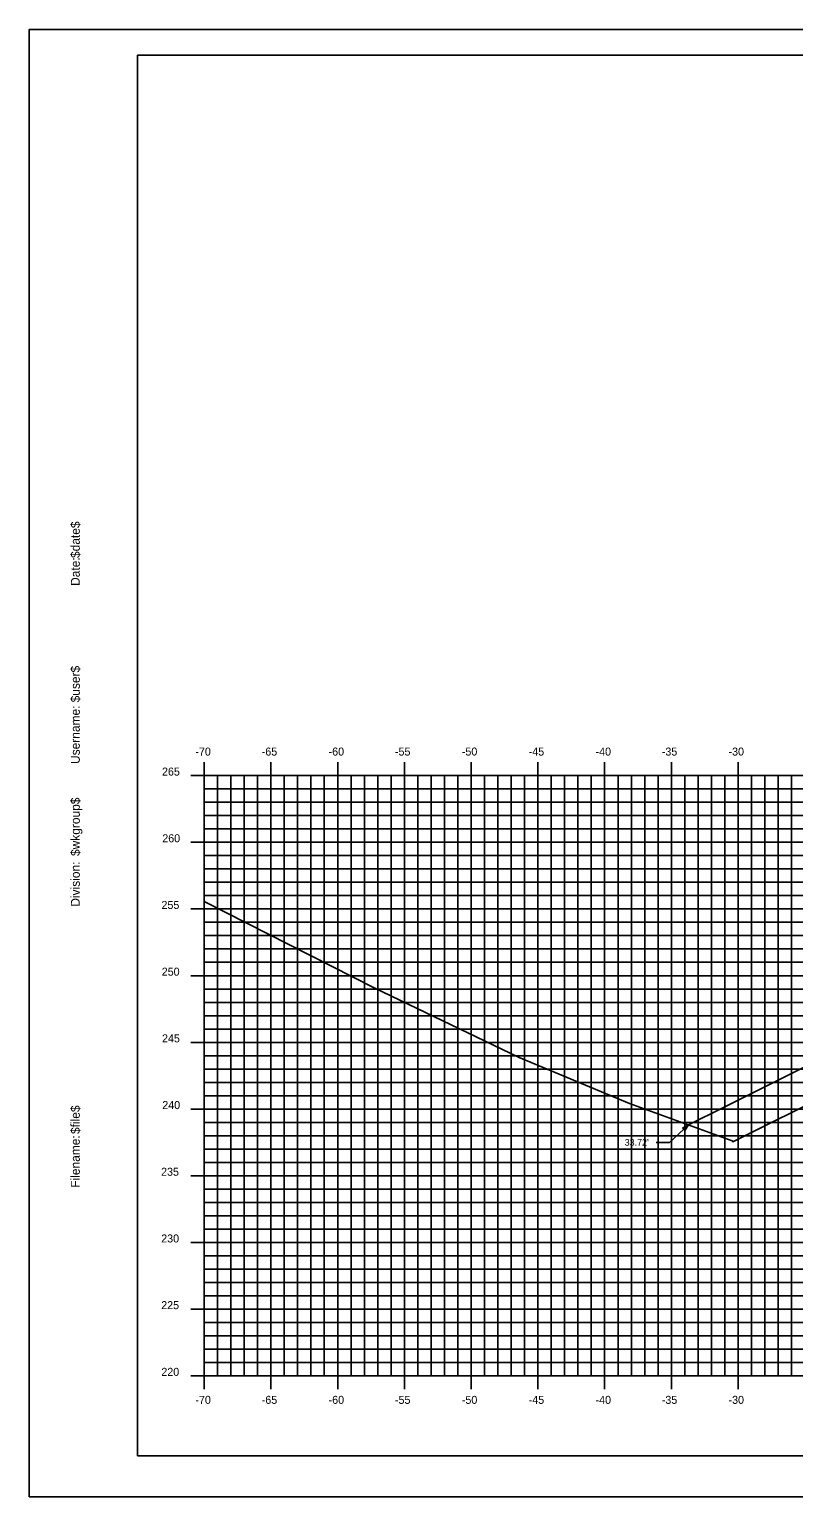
# Model space of a CAD drawing. Extents: x 1170543 to 1177585, y 609599 to 610623.
# Drawn here: x 1174830.5 to 1174887.7, y 609598.8 to 609708.8 of the extents above; entities that cross this region are included whole.
import ezdxf

# ---------------------------------------------------------------- set-up
doc = ezdxf.new("R2010")
doc.units = 0
for name, color, linetype in [('ANNOTATION', 7, 'Continuous'), ('BORDER', 7, 'Continuous'), ('D_Roadway_SlopeLines', 7, 'Continuous'), ('H_V ANNOTATION', 7, 'Continuous'), ('MAJOR', 7, 'Continuous'), ('MINOR', 7, 'Continuous'), ('PLOT BOUNDARY', 7, 'Continuous'), ('S_Roadway_Centerline', 7, 'Continuous')]:
    doc.layers.add(name, color=color, linetype=linetype)

msp = doc.modelspace()

# ---------------------------------------------------------------- linework, layer by layer
at = {"layer": 'ANNOTATION'}
for p in [(1174879.84, 609626.69), (1174877.41, 609625.37)]:
    msp.add_line(p, (1174878.41, 609625.37), dxfattribs=at)
msp.add_lwpolyline([(1174879.39, 609626.45), (1174879.84, 609626.69), (1174879.56, 609626.26)], close=True, dxfattribs=at)
at = {"layer": 'BORDER'}
for p, q in [((1174998.56, 609706.87), (1174838.56, 609706.87)), ((1174838.56, 609706.87), (1174838.56, 609601.87)), ((1174838.56, 609601.87), (1174998.56, 609601.87))]:
    msp.add_line(p, q, dxfattribs=at)
at = {"layer": 'D_Roadway_SlopeLines'}
for points in [[(1174893.56, 609633.54), (1174882.47, 609627.99)], [(1174882.47, 609627.99), (1174879.84, 609626.68)]]:
    msp.add_lwpolyline(points, dxfattribs=at)
at = {"layer": 'MAJOR'}
for p, q in [((1174843.56, 609653.87), (1174843.56, 609652.87)), ((1174848.56, 609653.87), (1174848.56, 609652.87)), ((1174853.56, 609653.87), (1174853.56, 609652.87)), ((1174858.56, 609653.87), (1174858.56, 609652.87)), ((1174863.56, 609653.87), (1174863.56, 609652.87)), ((1174868.56, 609653.87), (1174868.56, 609652.87)), ((1174873.56, 609653.87), (1174873.56, 609652.87)), ((1174878.56, 609653.87), (1174878.56, 609652.87)), ((1174883.56, 609653.87), (1174883.56, 609652.87)), ((1174842.55, 609652.87), (1174843.56, 609652.87)), ((1174843.56, 609652.87), (1174983.56, 609652.87)), ((1174843.56, 609607.87), (1174843.56, 609652.87)), ((1174843.56, 609607.87), (1174843.56, 609652.87)), ((1174843.56, 609652.87), (1174983.56, 609652.87)), ((1174848.56, 609607.87), (1174848.56, 609652.87)), ((1174853.56, 609607.87), (1174853.56, 609652.87)), ((1174858.56, 609607.87), (1174858.56, 609652.87)), ((1174863.56, 609607.87), (1174863.56, 609652.87)), ((1174868.56, 609607.87), (1174868.56, 609652.87)), ((1174873.56, 609607.87), (1174873.56, 609652.87)), ((1174878.56, 609607.87), (1174878.56, 609652.87)), ((1174883.56, 609607.87), (1174883.56, 609652.87)), ((1174842.55, 609647.87), (1174843.56, 609647.87)), ((1174843.56, 609647.87), (1174983.56, 609647.87)), ((1174842.55, 609642.87), (1174843.56, 609642.87)), ((1174843.56, 609642.87), (1174983.56, 609642.87)), ((1174842.55, 609637.87), (1174843.56, 609637.87)), ((1174843.56, 609637.87), (1174983.56, 609637.87)), ((1174842.55, 609632.87), (1174843.56, 609632.87)), ((1174843.56, 609632.87), (1174983.56, 609632.87)), ((1174842.55, 609627.87), (1174843.56, 609627.87)), ((1174843.56, 609627.87), (1174983.56, 609627.87)), ((1174842.55, 609622.87), (1174843.56, 609622.87)), ((1174843.56, 609622.87), (1174983.56, 609622.87)), ((1174842.55, 609617.87), (1174843.56, 609617.87)), ((1174843.56, 609617.87), (1174983.56, 609617.87)), ((1174842.55, 609612.87), (1174843.56, 609612.87)), ((1174843.56, 609612.87), (1174983.56, 609612.87)), ((1174842.55, 609607.87), (1174843.56, 609607.87)), ((1174843.56, 609607.87), (1174983.56, 609607.87)), ((1174843.56, 609607.87), (1174983.56, 609607.87)), ((1174843.56, 609606.87), (1174843.56, 609607.87)), ((1174848.56, 609606.87), (1174848.56, 609607.87)), ((1174853.56, 609606.87), (1174853.56, 609607.87)), ((1174858.56, 609606.87), (1174858.56, 609607.87)), ((1174863.56, 609606.87), (1174863.56, 609607.87)), ((1174868.56, 609606.87), (1174868.56, 609607.87)), ((1174873.56, 609606.87), (1174873.56, 609607.87)), ((1174878.56, 609606.87), (1174878.56, 609607.87)), ((1174883.56, 609606.87), (1174883.56, 609607.87))]:
    msp.add_line(p, q, dxfattribs=at)
at = {"layer": 'MINOR'}
for p, q in [((1174844.56, 609607.87), (1174844.56, 609652.87)), ((1174845.56, 609607.87), (1174845.56, 609652.87)), ((1174846.56, 609607.87), (1174846.56, 609652.87)), ((1174847.56, 609607.87), (1174847.56, 609652.87)), ((1174849.56, 609607.87), (1174849.56, 609652.87)), ((1174850.56, 609607.87), (1174850.56, 609652.87)), ((1174851.56, 609607.87), (1174851.56, 609652.87)), ((1174852.56, 609607.87), (1174852.56, 609652.87)), ((1174854.56, 609607.87), (1174854.56, 609652.87)), ((1174855.56, 609607.87), (1174855.56, 609652.87)), ((1174856.56, 609607.87), (1174856.56, 609652.87)), ((1174857.56, 609607.87), (1174857.56, 609652.87)), ((1174859.56, 609607.87), (1174859.56, 609652.87)), ((1174860.56, 609607.87), (1174860.56, 609652.87)), ((1174861.56, 609607.87), (1174861.56, 609652.87)), ((1174862.56, 609607.87), (1174862.56, 609652.87)), ((1174864.56, 609607.87), (1174864.56, 609652.87)), ((1174865.56, 609607.87), (1174865.56, 609652.87)), ((1174866.56, 609607.87), (1174866.56, 609652.87)), ((1174867.56, 609607.87), (1174867.56, 609652.87)), ((1174869.56, 609607.87), (1174869.56, 609652.87)), ((1174870.56, 609607.87), (1174870.56, 609652.87)), ((1174871.56, 609607.87), (1174871.56, 609652.87)), ((1174872.56, 609607.87), (1174872.56, 609652.87)), ((1174874.56, 609607.87), (1174874.56, 609652.87)), ((1174875.56, 609607.87), (1174875.56, 609652.87)), ((1174876.56, 609607.87), (1174876.56, 609652.87)), ((1174877.56, 609607.87), (1174877.56, 609652.87)), ((1174879.56, 609607.87), (1174879.56, 609652.87)), ((1174880.56, 609607.87), (1174880.56, 609652.87)), ((1174881.56, 609607.87), (1174881.56, 609652.87)), ((1174882.56, 609607.87), (1174882.56, 609652.87)), ((1174884.56, 609607.87), (1174884.56, 609652.87)), ((1174885.56, 609607.87), (1174885.56, 609652.87)), ((1174886.56, 609607.87), (1174886.56, 609652.87)), ((1174887.56, 609607.87), (1174887.56, 609652.87)), ((1174843.56, 609651.87), (1174983.56, 609651.87)), ((1174843.56, 609651.87), (1174844.56, 609651.87)), ((1174843.56, 609650.87), (1174983.56, 609650.87)), ((1174843.56, 609650.87), (1174844.56, 609650.87)), ((1174843.56, 609649.87), (1174983.56, 609649.87)), ((1174843.56, 609649.87), (1174844.56, 609649.87)), ((1174843.56, 609648.87), (1174983.56, 609648.87)), ((1174843.56, 609648.87), (1174844.56, 609648.87)), ((1174843.56, 609646.87), (1174983.56, 609646.87)), ((1174843.56, 609646.87), (1174844.56, 609646.87)), ((1174843.56, 609645.87), (1174983.56, 609645.87)), ((1174843.56, 609645.87), (1174844.56, 609645.87)), ((1174843.56, 609644.87), (1174983.56, 609644.87)), ((1174843.56, 609644.87), (1174844.56, 609644.87)), ((1174843.56, 609643.87), (1174983.56, 609643.87)), ((1174843.56, 609643.87), (1174844.56, 609643.87)), ((1174843.56, 609641.87), (1174983.56, 609641.87)), ((1174843.56, 609641.87), (1174844.56, 609641.87)), ((1174843.56, 609640.87), (1174983.56, 609640.87)), ((1174843.56, 609640.87), (1174844.56, 609640.87)), ((1174843.56, 609639.87), (1174983.56, 609639.87)), ((1174843.56, 609639.87), (1174844.56, 609639.87)), ((1174843.56, 609638.87), (1174983.56, 609638.87)), ((1174843.56, 609638.87), (1174844.56, 609638.87)), ((1174843.56, 609636.87), (1174983.56, 609636.87)), ((1174843.56, 609636.87), (1174844.56, 609636.87)), ((1174843.56, 609635.87), (1174983.56, 609635.87)), ((1174843.56, 609635.87), (1174844.56, 609635.87)), ((1174843.56, 609634.87), (1174983.56, 609634.87)), ((1174843.56, 609634.87), (1174844.56, 609634.87)), ((1174843.56, 609633.87), (1174983.56, 609633.87)), ((1174843.56, 609633.87), (1174844.56, 609633.87)), ((1174843.56, 609631.87), (1174983.56, 609631.87)), ((1174843.56, 609631.87), (1174844.56, 609631.87)), ((1174843.56, 609630.87), (1174983.56, 609630.87)), ((1174843.56, 609630.87), (1174844.56, 609630.87)), ((1174843.56, 609629.87), (1174983.56, 609629.87)), ((1174843.56, 609629.87), (1174844.56, 609629.87)), ((1174843.56, 609628.87), (1174983.56, 609628.87)), ((1174843.56, 609628.87), (1174844.56, 609628.87)), ((1174843.56, 609626.87), (1174983.56, 609626.87)), ((1174843.56, 609626.87), (1174844.56, 609626.87)), ((1174843.56, 609625.87), (1174983.56, 609625.87)), ((1174843.56, 609625.87), (1174844.56, 609625.87)), ((1174843.56, 609624.87), (1174983.56, 609624.87)), ((1174843.56, 609624.87), (1174844.56, 609624.87)), ((1174843.56, 609623.87), (1174983.56, 609623.87)), ((1174843.56, 609623.87), (1174844.56, 609623.87)), ((1174843.56, 609621.87), (1174983.56, 609621.87)), ((1174843.56, 609621.87), (1174844.56, 609621.87)), ((1174843.56, 609620.87), (1174983.56, 609620.87)), ((1174843.56, 609620.87), (1174844.56, 609620.87)), ((1174843.56, 609619.87), (1174983.56, 609619.87)), ((1174843.56, 609619.87), (1174844.56, 609619.87)), ((1174843.56, 609618.87), (1174983.56, 609618.87)), ((1174843.56, 609618.87), (1174844.56, 609618.87)), ((1174843.56, 609616.87), (1174983.56, 609616.87)), ((1174843.56, 609616.87), (1174844.56, 609616.87)), ((1174843.56, 609615.87), (1174983.56, 609615.87)), ((1174843.56, 609615.87), (1174844.56, 609615.87)), ((1174843.56, 609614.87), (1174983.56, 609614.87)), ((1174843.56, 609614.87), (1174844.56, 609614.87)), ((1174843.56, 609613.87), (1174983.56, 609613.87)), ((1174843.56, 609613.87), (1174844.56, 609613.87)), ((1174843.56, 609611.87), (1174983.56, 609611.87)), ((1174843.56, 609611.87), (1174844.56, 609611.87)), ((1174843.56, 609610.87), (1174983.56, 609610.87)), ((1174843.56, 609610.87), (1174844.56, 609610.87)), ((1174843.56, 609609.87), (1174983.56, 609609.87)), ((1174843.56, 609609.87), (1174844.56, 609609.87)), ((1174843.56, 609608.87), (1174983.56, 609608.87)), ((1174843.56, 609608.87), (1174844.56, 609608.87))]:
    msp.add_line(p, q, dxfattribs=at)
at = {"layer": 'PLOT BOUNDARY'}
msp.add_lwpolyline([(1174830.46, 609598.81), (1175000.46, 609598.81), (1175000.46, 609708.81), (1174830.46, 609708.81)], close=True, dxfattribs=at)
at = {"layer": 'S_Roadway_Centerline'}
msp.add_lwpolyline([(1174843.56, 609643.42), (1174856.29, 609636.96), (1174867.16, 609631.74), (1174875.41, 609628.28), (1174883.12, 609625.49), (1174883.16, 609625.47), (1174883.17, 609625.41), (1174883.17, 609625.41), (1174890.72, 609629.19)], dxfattribs=at)

# ---------------------------------------------------------------- texts
at = {"layer": 'ANNOTATION'}
msp.add_text("33.72'", height=0.5, dxfattribs=at).set_placement((1174875.06, 609625.12))
at = {"layer": 'BORDER'}
for s, p in [('$date$', (1174834.24, 609669.18)), ('Date:', (1174834.24, 609667.09)), ('$user$', (1174834.24, 609658.36)), ('Username:', (1174834.24, 609653.74)), ('$wkgroup$', (1174834.24, 609646.84)), ('Division:', (1174834.24, 609643.04)), ('$file$', (1174834.24, 609626)), ('Filename:', (1174834.24, 609621.97))]:
    msp.add_text(s, height=0.67, rotation=90, dxfattribs=at).set_placement(p)
at = {"layer": 'H_V ANNOTATION'}
for s, p in [('-70', (1174842.9, 609654.37)), ('-65', (1174847.87, 609654.37)), ('-60', (1174852.88, 609654.37)), ('-55', (1174857.85, 609654.37)), ('-50', (1174862.86, 609654.37)), ('-45', (1174867.87, 609654.37)), ('-40', (1174872.88, 609654.37)), ('-35', (1174877.84, 609654.37)), ('-30', (1174882.84, 609654.37)), ('265', (1174840.4, 609652.87)), ('260', (1174840.42, 609647.87)), ('255', (1174840.36, 609642.87)), ('250', (1174840.38, 609637.87)), ('245', (1174840.4, 609632.87)), ('240', (1174840.42, 609627.87)), ('235', (1174840.33, 609622.87)), ('230', (1174840.34, 609617.87)), ('225', (1174840.34, 609612.87)), ('220', (1174840.35, 609607.87)), ('-70', (1174842.9, 609605.77)), ('-65', (1174847.87, 609605.77)), ('-60', (1174852.88, 609605.77)), ('-55', (1174857.85, 609605.77)), ('-50', (1174862.86, 609605.77)), ('-45', (1174867.87, 609605.77)), ('-40', (1174872.88, 609605.77)), ('-35', (1174877.84, 609605.77)), ('-30', (1174882.84, 609605.77))]:
    msp.add_text(s, height=0.6, dxfattribs=at).set_placement(p)

doc.saveas('drawing.dxf')
